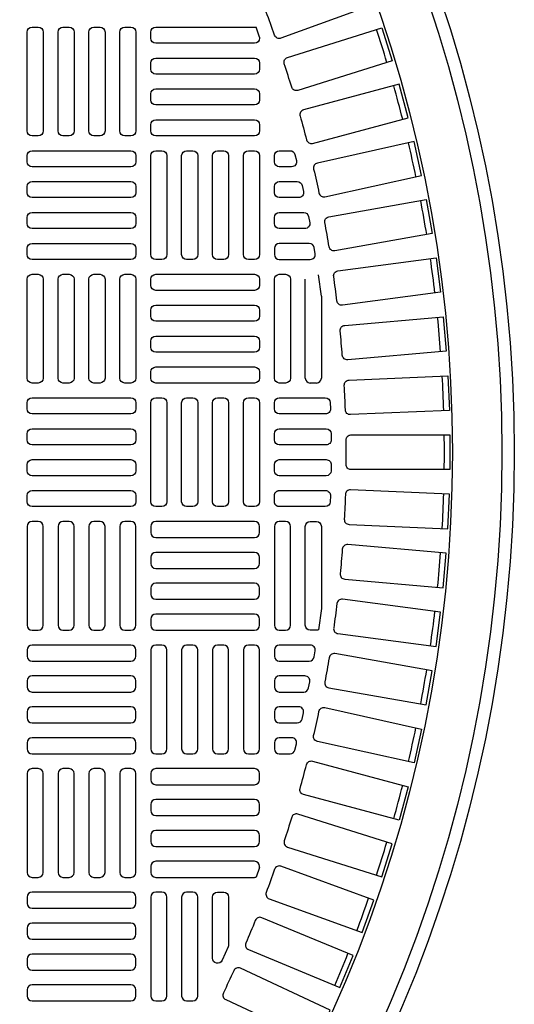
# Model space of a CAD drawing. Extents: x -169 to 6736, y -208 to 3022.
# Tile 631 of 656: x 5977 to 5985, y 1470 to 1486. Entities that reach past the tile are written whole.
import ezdxf

# ---------------------------------------------------------------- set-up
doc = ezdxf.new("R2010")
doc.units = 0
doc.header["$MEASUREMENT"] = 0
doc.layers.add('TANK-MANHOLE-COVER-40', color=2, linetype='CONTINUOUS')
doc.layers.add('TANK-MANHOLE-COVER-HATCH-40', color=252, linetype='CONTINUOUS')

msp = doc.modelspace()

# ---------------------------------------------------------------- linework, layer by layer
at = {"layer": 'TANK-MANHOLE-COVER-40', "color": 4, "linetype": 'Continuous'}
msp.add_circle((5962.40422, 1479.01916), 22.63902, dxfattribs=at)
at = {"layer": 'TANK-MANHOLE-COVER-40', "color": 1, "linetype": 'Continuous'}
msp.add_circle((5962.40422, 1479.01916), 22.44094, dxfattribs=at)
at = {"layer": 'TANK-MANHOLE-COVER-40', "color": 2, "linetype": 'Continuous'}
msp.add_circle((5962.40422, 1479.01916), 21.65354, dxfattribs=at)
at = {"layer": 'TANK-MANHOLE-COVER-HATCH-40', "linetype": 'Continuous'}
for p, q in [((5980.9869, 1485.63251), (5980.93104, 1485.78741)), ((5981.97115, 1481.50665), (5981.9249, 1481.84679)), ((5980.9869, 1472.40581), (5980.93104, 1472.2509))]:
    msp.add_line(p, q, dxfattribs=at)
for points in [[(5981.22724, 1485.66152, 0.00491171), (5981.09311, 1486.03002, -0.41709369), (5981.13991, 1486.13167), (5982.62065, 1486.67061), (5982.80916, 1486.15267), (5981.32842, 1485.61373, -0.41709369), (5981.22724, 1485.66152)], [(5980.9869, 1485.63251), (5980.9869, 1485.61365, -0.41421356), (5980.90816, 1485.53491), (5979.33336, 1485.53491, -0.41421356), (5979.25462, 1485.61365), (5979.25462, 1485.71207, -0.41421356), (5979.33336, 1485.79081), (5980.90816, 1485.79081, -0.07385003), (5980.93104, 1485.78741, -0.07385003)], [(5981.49906, 1484.83414, 0.00491171), (5981.38113, 1485.20815, -0.41709369), (5981.43232, 1485.30766), (5982.93516, 1485.7815), (5983.1009, 1485.25583), (5981.59806, 1484.78199, -0.41709369), (5981.49906, 1484.83414)], [(5981.73453, 1483.99571, 0.41709369), (5981.83116, 1483.93928), (5983.35324, 1484.34712), (5983.21058, 1484.87952), (5981.68851, 1484.47168, 0.41709369), (5981.63303, 1484.3745, -0.00491171), (5981.73453, 1483.99571)], [(5981.93321, 1483.14779, 0.41709369), (5982.02729, 1483.08721), (5983.5657, 1483.42826), (5983.44641, 1483.96638), (5981.90799, 1483.62532, 0.41709369), (5981.84833, 1483.53065, -0.00491171), (5981.93321, 1483.14779)], [(5982.09471, 1482.29202, 0.00491171), (5982.02661, 1482.67822, -0.41709369), (5982.09034, 1482.7702), (5983.64217, 1483.04382), (5983.73788, 1482.50102), (5982.18605, 1482.22739, -0.41709369), (5982.09471, 1482.29202)], [(5982.21873, 1481.43002, 0.00491171), (5982.16754, 1481.81882, -0.41709369), (5982.23522, 1481.90793), (5983.79751, 1482.11361), (5983.86946, 1481.56714), (5982.30717, 1481.36146, -0.41709369), (5982.21873, 1481.43002)], [(5982.30503, 1480.56343, 0.00491171), (5982.27085, 1480.95409, -0.41709369), (5982.34236, 1481.04016), (5983.91213, 1481.1775), (5983.96017, 1480.62842), (5982.39039, 1480.49108, -0.41709369), (5982.30503, 1480.56343)], [(5982.36389, 1479.21524, -0.41709369), (5982.44263, 1479.29475), (5984.0184, 1479.29475), (5984.0184, 1478.74357), (5982.44263, 1478.74357, -0.41709369), (5982.36389, 1478.82308, 0.00491171), (5982.36389, 1479.21524)], [(5982.30503, 1477.47489, -0.00491171), (5982.27085, 1477.08423, 0.41709369), (5982.34236, 1476.99816), (5983.91213, 1476.86082), (5983.96017, 1477.4099), (5982.39039, 1477.54724, 0.41709369), (5982.30503, 1477.47489)], [(5982.21873, 1476.6083, -0.00491171), (5982.16754, 1476.2195, 0.41709369), (5982.23522, 1476.13039), (5983.79751, 1475.92471), (5983.86946, 1476.47118), (5982.30717, 1476.67686, 0.41709369), (5982.21873, 1476.6083)], [(5982.09471, 1475.7463, -0.00491171), (5982.02661, 1475.3601, 0.41709369), (5982.09034, 1475.26812), (5983.64217, 1474.99449), (5983.73788, 1475.5373), (5982.18605, 1475.81093, 0.41709369), (5982.09471, 1475.7463)], [(5981.93321, 1474.89053, -0.41709369), (5982.02729, 1474.95111), (5983.5657, 1474.61005), (5983.44641, 1474.07194), (5981.90799, 1474.413, -0.41709369), (5981.84833, 1474.50767, 0.00491171), (5981.93321, 1474.89053)], [(5981.73453, 1474.04261, -0.41709369), (5981.83116, 1474.09904), (5983.35324, 1473.6912), (5983.21058, 1473.1588), (5981.68851, 1473.56664, -0.41709369), (5981.63303, 1473.66382, 0.00491171), (5981.73453, 1474.04261)], [(5981.49906, 1473.20417, -0.00491171), (5981.38113, 1472.83017, 0.41709369), (5981.43232, 1472.73066), (5982.93516, 1472.25682), (5983.1009, 1472.78249), (5981.59806, 1473.25633, 0.41709369), (5981.49906, 1473.20417)], [(5981.22724, 1472.3768, -0.00491171), (5981.09311, 1472.0083, 0.41709369), (5981.13991, 1471.90665), (5982.62065, 1471.36771), (5982.80916, 1471.88565), (5981.32842, 1472.42459, 0.41709369), (5981.22724, 1472.3768)], [(5980.49477, 1471.17587, -0.10680341), (5980.48775, 1471.14337), (5980.38933, 1470.92624, -0.80700564), (5980.23887, 1470.95875), (5980.23887, 1471.93255, -0.41421356), (5980.31761, 1472.01129), (5980.31761, 1472.01129), (5980.41603, 1472.01129, -0.41421356), (5980.49477, 1471.93255), (5980.49477, 1471.93255), (5980.49477, 1471.15886)], [(5980.91959, 1471.56208, -0.00491171), (5980.76952, 1471.19977, 0.41709369), (5980.81183, 1471.09618), (5982.26765, 1470.49316), (5982.47858, 1471.00239), (5981.02276, 1471.60541, 0.41709369), (5980.91959, 1471.56208)], [(5980.57669, 1470.76155, -0.00491171), (5980.41096, 1470.40613, 0.41709369), (5980.44871, 1470.30079), (5981.87685, 1469.63485), (5982.10979, 1470.13438), (5980.68165, 1470.80033, 0.41709369), (5980.57669, 1470.76155)]]:
    msp.add_lwpolyline(points, format="xyb", dxfattribs=at)
at = {"layer": 'TANK-MANHOLE-COVER-HATCH-40', "linetype": 'Continuous', "flags": 128}
for points in [[(5977.36485, 1484.05853, -0.41421356), (5977.28611, 1484.13727), (5977.28611, 1485.71207, -0.41421356), (5977.36485, 1485.79081), (5977.46328, 1485.79081, -0.41421356), (5977.54202, 1485.71207), (5977.54202, 1484.13727, -0.41421356), (5977.46328, 1484.05853)], [(5977.85698, 1484.05853, -0.41421356), (5977.77824, 1484.13727), (5977.77824, 1485.71207, -0.41421356), (5977.85698, 1485.79081), (5977.9554, 1485.79081, -0.41421356), (5978.03414, 1485.71207), (5978.03414, 1484.13727, -0.41421356), (5977.9554, 1484.05853)], [(5978.34911, 1484.05853, -0.41421356), (5978.27037, 1484.13727), (5978.27037, 1485.71207, -0.41421356), (5978.34911, 1485.79081), (5978.44753, 1485.79081, -0.41421356), (5978.52627, 1485.71207), (5978.52627, 1484.13727, -0.41421356), (5978.44753, 1484.05853)], [(5978.84123, 1484.05853, -0.41421356), (5978.76249, 1484.13727), (5978.76249, 1485.71207, -0.41421356), (5978.84123, 1485.79081), (5978.93966, 1485.79081, -0.41421356), (5979.0184, 1485.71207), (5979.0184, 1484.13727, -0.41421356), (5978.93966, 1484.05853)], [(5977.28611, 1483.74357, -0.41421356), (5977.36485, 1483.82231), (5978.93966, 1483.82231, -0.41421356), (5979.0184, 1483.74357), (5979.0184, 1483.64514, -0.41421356), (5978.93966, 1483.5664), (5977.36485, 1483.5664, -0.41421356), (5977.28611, 1483.64514)], [(5979.33336, 1482.09003, -0.41421356), (5979.25462, 1482.16877), (5979.25462, 1483.74357, -0.41421356), (5979.33336, 1483.82231), (5979.43178, 1483.82231, -0.41421356), (5979.51052, 1483.74357), (5979.51052, 1482.16877, -0.41421356), (5979.43178, 1482.09003)], [(5979.82548, 1482.09003, -0.41421356), (5979.74674, 1482.16877), (5979.74674, 1483.74357, -0.41421356), (5979.82548, 1483.82231), (5979.92391, 1483.82231, -0.41421356), (5980.00265, 1483.74357), (5980.00265, 1482.16877, -0.41421356), (5979.92391, 1482.09003)], [(5980.31761, 1482.09003, -0.41421356), (5980.23887, 1482.16877), (5980.23887, 1483.74357, -0.41421356), (5980.31761, 1483.82231), (5980.41603, 1483.82231, -0.41421356), (5980.49477, 1483.74357), (5980.49477, 1482.16877, -0.41421356), (5980.41603, 1482.09003)], [(5980.80974, 1482.09003, -0.41421356), (5980.731, 1482.16877), (5980.731, 1483.74357, -0.41421356), (5980.80974, 1483.82231), (5980.90816, 1483.82231, -0.41421356), (5980.9869, 1483.74357), (5980.9869, 1482.16877, -0.41421356), (5980.90816, 1482.09003)], [(5977.28611, 1483.25144, -0.41421356), (5977.36485, 1483.33018), (5978.93966, 1483.33018, -0.41421356), (5979.0184, 1483.25144), (5979.0184, 1483.15302, -0.41421356), (5978.93966, 1483.07428), (5977.36485, 1483.07428, -0.41421356), (5977.28611, 1483.15302)], [(5977.28611, 1482.75932, -0.41421356), (5977.36485, 1482.83806), (5978.93966, 1482.83806, -0.41421356), (5979.0184, 1482.75932), (5979.0184, 1482.66089, -0.41421356), (5978.93966, 1482.58215), (5977.36485, 1482.58215, -0.41421356), (5977.28611, 1482.66089)], [(5977.28611, 1482.26719, -0.41421356), (5977.36485, 1482.34593), (5978.93966, 1482.34593, -0.41421356), (5979.0184, 1482.26719), (5979.0184, 1482.16877, -0.41421356), (5978.93966, 1482.09003), (5977.36485, 1482.09003, -0.41421356), (5977.28611, 1482.16877)], [(5977.36485, 1480.12152, -0.41421356), (5977.28611, 1480.20026), (5977.28611, 1481.77506, -0.41421356), (5977.36485, 1481.85381), (5977.46328, 1481.85381, -0.41421356), (5977.54202, 1481.77506), (5977.54202, 1480.20026, -0.41421356), (5977.46328, 1480.12152)], [(5977.85698, 1480.12152, -0.41421356), (5977.77824, 1480.20026), (5977.77824, 1481.77506, -0.41421356), (5977.85698, 1481.85381), (5977.9554, 1481.85381, -0.41421356), (5978.03414, 1481.77506), (5978.03414, 1480.20026, -0.41421356), (5977.9554, 1480.12152)], [(5978.34911, 1480.12152, -0.41421356), (5978.27037, 1480.20026), (5978.27037, 1481.77506, -0.41421356), (5978.34911, 1481.85381), (5978.44753, 1481.85381, -0.41421356), (5978.52627, 1481.77506), (5978.52627, 1480.20026, -0.41421356), (5978.44753, 1480.12152)], [(5978.84123, 1480.12152, -0.41421356), (5978.76249, 1480.20026), (5978.76249, 1481.77506, -0.41421356), (5978.84123, 1481.85381), (5978.93966, 1481.85381, -0.41421356), (5979.0184, 1481.77506), (5979.0184, 1480.20026, -0.41421356), (5978.93966, 1480.12152)], [(5980.9869, 1481.67664, -0.41421356), (5980.90816, 1481.5979), (5979.33336, 1481.5979, -0.41421356), (5979.25462, 1481.67664), (5979.25462, 1481.77506, -0.41421356), (5979.33336, 1481.85381), (5980.90816, 1481.85381, -0.41421356), (5980.9869, 1481.77506)], [(5980.9869, 1481.18451, -0.41421356), (5980.90816, 1481.10577), (5979.33336, 1481.10577, -0.41421356), (5979.25462, 1481.18451), (5979.25462, 1481.28294, -0.41421356), (5979.33336, 1481.36168), (5980.90816, 1481.36168, -0.41421356), (5980.9869, 1481.28294)], [(5980.9869, 1480.69239, -0.41421356), (5980.90816, 1480.61365), (5979.33336, 1480.61365, -0.41421356), (5979.25462, 1480.69239), (5979.25462, 1480.79081, -0.41421356), (5979.33336, 1480.86955), (5980.90816, 1480.86955, -0.41421356), (5980.9869, 1480.79081)], [(5980.9869, 1480.20026, -0.41421356), (5980.90816, 1480.12152), (5979.33336, 1480.12152, -0.41421356), (5979.25462, 1480.20026), (5979.25462, 1480.29869, -0.41421356), (5979.33336, 1480.37743), (5980.90816, 1480.37743, -0.41421356), (5980.9869, 1480.29869)], [(5977.28611, 1479.80656, -0.41421356), (5977.36485, 1479.8853), (5978.93966, 1479.8853, -0.41421356), (5979.0184, 1479.80656), (5979.0184, 1479.70814, -0.41421356), (5978.93966, 1479.6294), (5977.36485, 1479.6294, -0.41421356), (5977.28611, 1479.70814)], [(5979.33336, 1478.15302, -0.41421356), (5979.25462, 1478.23176), (5979.25462, 1479.80656, -0.41421356), (5979.33336, 1479.8853), (5979.43178, 1479.8853, -0.41421356), (5979.51052, 1479.80656), (5979.51052, 1478.23176, -0.41421356), (5979.43178, 1478.15302)], [(5979.82548, 1478.15302, -0.41421356), (5979.74674, 1478.23176), (5979.74674, 1479.80656, -0.41421356), (5979.82548, 1479.8853), (5979.92391, 1479.8853, -0.41421356), (5980.00265, 1479.80656), (5980.00265, 1478.23176, -0.41421356), (5979.92391, 1478.15302)], [(5980.31761, 1478.15302, -0.41421356), (5980.23887, 1478.23176), (5980.23887, 1479.80656, -0.41421356), (5980.31761, 1479.8853), (5980.41603, 1479.8853, -0.41421356), (5980.49477, 1479.80656), (5980.49477, 1478.23176, -0.41421356), (5980.41603, 1478.15302)], [(5980.80974, 1478.15302, -0.41421356), (5980.731, 1478.23176), (5980.731, 1479.80656, -0.41421356), (5980.80974, 1479.8853), (5980.90816, 1479.8853, -0.41421356), (5980.9869, 1479.80656), (5980.9869, 1478.23176, -0.41421356), (5980.90816, 1478.15302)], [(5977.28611, 1479.31443, -0.41421356), (5977.36485, 1479.39318), (5978.93966, 1479.39318, -0.41421356), (5979.0184, 1479.31443), (5979.0184, 1479.21601, -0.41421356), (5978.93966, 1479.13727), (5977.36485, 1479.13727, -0.41421356), (5977.28611, 1479.21601)], [(5977.28611, 1478.82231, -0.41421356), (5977.36485, 1478.90105), (5978.93966, 1478.90105, -0.41421356), (5979.0184, 1478.82231), (5979.0184, 1478.72388, -0.41421356), (5978.93966, 1478.64514), (5977.36485, 1478.64514, -0.41421356), (5977.28611, 1478.72388)], [(5977.28611, 1478.33018, -0.41421356), (5977.36485, 1478.40892), (5978.93966, 1478.40892, -0.41421356), (5979.0184, 1478.33018), (5979.0184, 1478.23176, -0.41421356), (5978.93966, 1478.15302), (5977.36485, 1478.15302, -0.41421356), (5977.28611, 1478.23176)], [(5977.36485, 1477.9168, 0.41421356), (5977.28611, 1477.83806), (5977.28611, 1476.26325, 0.41421356), (5977.36485, 1476.18451), (5977.46328, 1476.18451, 0.41421356), (5977.54202, 1476.26325), (5977.54202, 1477.83806, 0.41421356), (5977.46328, 1477.9168)], [(5977.85698, 1477.9168, 0.41421356), (5977.77824, 1477.83806), (5977.77824, 1476.26325, 0.41421356), (5977.85698, 1476.18451), (5977.9554, 1476.18451, 0.41421356), (5978.03414, 1476.26325), (5978.03414, 1477.83806, 0.41421356), (5977.9554, 1477.9168)], [(5978.34911, 1477.9168, 0.41421356), (5978.27037, 1477.83806), (5978.27037, 1476.26325, 0.41421356), (5978.34911, 1476.18451), (5978.44753, 1476.18451, 0.41421356), (5978.52627, 1476.26325), (5978.52627, 1477.83806, 0.41421356), (5978.44753, 1477.9168)], [(5978.84123, 1477.9168, 0.41421356), (5978.76249, 1477.83806), (5978.76249, 1476.26325, 0.41421356), (5978.84123, 1476.18451), (5978.93966, 1476.18451, 0.41421356), (5979.0184, 1476.26325), (5979.0184, 1477.83806, 0.41421356), (5978.93966, 1477.9168)], [(5980.9869, 1477.83806, 0.41421356), (5980.90816, 1477.9168), (5979.33336, 1477.9168, 0.41421356), (5979.25462, 1477.83806), (5979.25462, 1477.73963, 0.41421356), (5979.33336, 1477.66089), (5980.90816, 1477.66089, 0.41421356), (5980.9869, 1477.73963)], [(5980.9869, 1477.34593, 0.41421356), (5980.90816, 1477.42467), (5979.33336, 1477.42467, 0.41421356), (5979.25462, 1477.34593), (5979.25462, 1477.24751, 0.41421356), (5979.33336, 1477.16877), (5980.90816, 1477.16877, 0.41421356), (5980.9869, 1477.24751)], [(5980.9869, 1476.85381, 0.41421356), (5980.90816, 1476.93255), (5979.33336, 1476.93255, 0.41421356), (5979.25462, 1476.85381), (5979.25462, 1476.75538, 0.41421356), (5979.33336, 1476.67664), (5980.90816, 1476.67664, 0.41421356), (5980.9869, 1476.75538)], [(5980.9869, 1476.36168, 0.41421356), (5980.90816, 1476.44042), (5979.33336, 1476.44042, 0.41421356), (5979.25462, 1476.36168), (5979.25462, 1476.26325, 0.41421356), (5979.33336, 1476.18451), (5980.90816, 1476.18451, 0.41421356), (5980.9869, 1476.26325)], [(5977.28611, 1475.77113, 0.41421356), (5977.36485, 1475.69239), (5978.93966, 1475.69239, 0.41421356), (5979.0184, 1475.77113), (5979.0184, 1475.86955, 0.41421356), (5978.93966, 1475.94829), (5977.36485, 1475.94829, 0.41421356), (5977.28611, 1475.86955)], [(5979.33336, 1475.94829, 0.41421356), (5979.25462, 1475.86955), (5979.25462, 1474.29475, 0.41421356), (5979.33336, 1474.21601), (5979.43178, 1474.21601, 0.41421356), (5979.51052, 1474.29475), (5979.51052, 1475.86955, 0.41421356), (5979.43178, 1475.94829)], [(5979.82548, 1475.94829, 0.41421356), (5979.74674, 1475.86955), (5979.74674, 1474.29475, 0.41421356), (5979.82548, 1474.21601), (5979.92391, 1474.21601, 0.41421356), (5980.00265, 1474.29475), (5980.00265, 1475.86955, 0.41421356), (5979.92391, 1475.94829)], [(5980.31761, 1475.94829, 0.41421356), (5980.23887, 1475.86955), (5980.23887, 1474.29475, 0.41421356), (5980.31761, 1474.21601), (5980.41603, 1474.21601, 0.41421356), (5980.49477, 1474.29475), (5980.49477, 1475.86955, 0.41421356), (5980.41603, 1475.94829)], [(5980.80974, 1475.94829, 0.41421356), (5980.731, 1475.86955), (5980.731, 1474.29475, 0.41421356), (5980.80974, 1474.21601), (5980.90816, 1474.21601, 0.41421356), (5980.9869, 1474.29475), (5980.9869, 1475.86955, 0.41421356), (5980.90816, 1475.94829)], [(5977.28611, 1475.279, 0.41421356), (5977.36485, 1475.20026), (5978.93966, 1475.20026, 0.41421356), (5979.0184, 1475.279), (5979.0184, 1475.37743, 0.41421356), (5978.93966, 1475.45617), (5977.36485, 1475.45617, 0.41421356), (5977.28611, 1475.37743)], [(5977.28611, 1474.78688, 0.41421356), (5977.36485, 1474.70814), (5978.93966, 1474.70814, 0.41421356), (5979.0184, 1474.78688), (5979.0184, 1474.8853, 0.41421356), (5978.93966, 1474.96404), (5977.36485, 1474.96404, 0.41421356), (5977.28611, 1474.8853)], [(5977.28611, 1474.29475, 0.41421356), (5977.36485, 1474.21601), (5978.93966, 1474.21601, 0.41421356), (5979.0184, 1474.29475), (5979.0184, 1474.39318, 0.41421356), (5978.93966, 1474.47192), (5977.36485, 1474.47192, 0.41421356), (5977.28611, 1474.39318)], [(5977.36485, 1473.97979, 0.41421356), (5977.28611, 1473.90105), (5977.28611, 1472.32625, 0.41421356), (5977.36485, 1472.24751), (5977.46328, 1472.24751, 0.41421356), (5977.54202, 1472.32625), (5977.54202, 1473.90105, 0.41421356), (5977.46328, 1473.97979)], [(5977.85698, 1473.97979, 0.41421356), (5977.77824, 1473.90105), (5977.77824, 1472.32625, 0.41421356), (5977.85698, 1472.24751), (5977.9554, 1472.24751, 0.41421356), (5978.03414, 1472.32625), (5978.03414, 1473.90105, 0.41421356), (5977.9554, 1473.97979)], [(5978.34911, 1473.97979, 0.41421356), (5978.27037, 1473.90105), (5978.27037, 1472.32625, 0.41421356), (5978.34911, 1472.24751), (5978.44753, 1472.24751, 0.41421356), (5978.52627, 1472.32625), (5978.52627, 1473.90105, 0.41421356), (5978.44753, 1473.97979)], [(5978.84123, 1473.97979, 0.41421356), (5978.76249, 1473.90105), (5978.76249, 1472.32625, 0.41421356), (5978.84123, 1472.24751), (5978.93966, 1472.24751, 0.41421356), (5979.0184, 1472.32625), (5979.0184, 1473.90105, 0.41421356), (5978.93966, 1473.97979)], [(5980.9869, 1473.90105, 0.41421356), (5980.90816, 1473.97979), (5979.33336, 1473.97979, 0.41421356), (5979.25462, 1473.90105), (5979.25462, 1473.80262, 0.41421356), (5979.33336, 1473.72388), (5980.90816, 1473.72388, 0.41421356), (5980.9869, 1473.80262)], [(5980.9869, 1473.40892, 0.41421356), (5980.90816, 1473.48766), (5979.33336, 1473.48766, 0.41421356), (5979.25462, 1473.40892), (5979.25462, 1473.3105, 0.41421356), (5979.33336, 1473.23176), (5980.90816, 1473.23176, 0.41421356), (5980.9869, 1473.3105)], [(5980.9869, 1472.9168, 0.41421356), (5980.90816, 1472.99554), (5979.33336, 1472.99554, 0.41421356), (5979.25462, 1472.9168), (5979.25462, 1472.81837, 0.41421356), (5979.33336, 1472.73963), (5980.90816, 1472.73963, 0.41421356), (5980.9869, 1472.81837)], [(5977.28611, 1471.83412, 0.41421356), (5977.36485, 1471.75538), (5978.93966, 1471.75538, 0.41421356), (5979.0184, 1471.83412), (5979.0184, 1471.93255, 0.41421356), (5978.93966, 1472.01129), (5977.36485, 1472.01129, 0.41421356), (5977.28611, 1471.93255)], [(5977.28611, 1471.34199, 0.41421356), (5977.36485, 1471.26325), (5978.93966, 1471.26325, 0.41421356), (5979.0184, 1471.34199), (5979.0184, 1471.44042, 0.41421356), (5978.93966, 1471.51916), (5977.36485, 1471.51916, 0.41421356), (5977.28611, 1471.44042)], [(5977.28611, 1470.84987, 0.41421356), (5977.36485, 1470.77113), (5978.93966, 1470.77113, 0.41421356), (5979.0184, 1470.84987), (5979.0184, 1470.94829, 0.41421356), (5978.93966, 1471.02703), (5977.36485, 1471.02703, 0.41421356), (5977.28611, 1470.94829)], [(5977.28611, 1470.35774, 0.41421356), (5977.36485, 1470.279), (5978.93966, 1470.279, 0.41421356), (5979.0184, 1470.35774), (5979.0184, 1470.45617, 0.41421356), (5978.93966, 1470.53491), (5977.36485, 1470.53491, 0.41421356), (5977.28611, 1470.45617)]]:
    msp.add_lwpolyline(points, format="xyb", close=True, dxfattribs=at)
at = {"layer": 'TANK-MANHOLE-COVER-HATCH-40', "linetype": 'Continuous'}
for points in [[(5980.9869, 1485.12152, -0.41421356), (5980.90816, 1485.04278), (5979.33336, 1485.04278, -0.41421356), (5979.25462, 1485.12152), (5979.25462, 1485.21995, -0.41421356), (5979.33336, 1485.29869), (5980.90816, 1485.29869, -0.41421356), (5980.9869, 1485.21995)], [(5980.9869, 1484.6294, -0.41421356), (5980.90816, 1484.55066), (5979.33336, 1484.55066, -0.41421356), (5979.25462, 1484.6294), (5979.25462, 1484.72782, -0.41421356), (5979.33336, 1484.80656), (5980.90816, 1484.80656, -0.41421356), (5980.9869, 1484.72782)], [(5980.9869, 1484.13727, -0.41421356), (5980.90816, 1484.05853), (5979.33336, 1484.05853, -0.41421356), (5979.25462, 1484.13727), (5979.25462, 1484.23569, -0.41421356), (5979.33336, 1484.31443), (5980.90816, 1484.31443, -0.41421356), (5980.9869, 1484.23569)], [(5981.30186, 1483.82231), (5981.47304, 1483.82231, -0.34573684), (5981.54954, 1483.76223), (5981.57355, 1483.66381, -0.48617467), (5981.49706, 1483.5664), (5981.30186, 1483.5664), (5981.30186, 1483.5664, -0.41421356), (5981.22312, 1483.64514), (5981.22312, 1483.74357), (5981.22312, 1483.74357, -0.41421356)], [(5981.30186, 1483.33018), (5981.58827, 1483.33018, -0.35291937), (5981.66522, 1483.26814), (5981.68658, 1483.16972, -0.47828469), (5981.60963, 1483.07428), (5981.30186, 1483.07428), (5981.30186, 1483.07428, -0.41421356), (5981.22312, 1483.15302), (5981.22312, 1483.25144), (5981.22312, 1483.25144, -0.41421356)], [(5981.30186, 1482.83806), (5981.69025, 1482.83806, -0.36009445), (5981.7676, 1482.77405), (5981.78635, 1482.67563, -0.47048611), (5981.709, 1482.58215), (5981.30186, 1482.58215, -0.41421356), (5981.22312, 1482.66089), (5981.22312, 1482.75932), (5981.22312, 1482.75932, -0.41421356)], [(5981.22312, 1482.26719), (5981.22312, 1482.26719), (5981.22312, 1482.16877, 0.41421356), (5981.30186, 1482.09003), (5981.79538, 1482.09003, 0.46277143), (5981.87308, 1482.18154), (5981.8569, 1482.27996, 0.36726762), (5981.7792, 1482.34593), (5981.30186, 1482.34593, 0.41421356)], [(5981.30186, 1480.12152, -0.41421356), (5981.22312, 1480.20026), (5981.22312, 1481.77506, -0.41421356), (5981.30186, 1481.85381), (5981.40029, 1481.85381, -0.41421356), (5981.47903, 1481.77506), (5981.47903, 1480.20026, -0.41421356), (5981.40029, 1480.12152)], [(5983.9858, 1480.23728), (5984.00985, 1479.68663), (5982.43558, 1479.61789, -0.41709369), (5982.35345, 1479.6939, 0.00491171), (5982.33634, 1480.08568, -0.41709369), (5982.41153, 1480.16855)], [(5982.03745, 1479.6294), (5981.30186, 1479.6294, -0.41421356), (5981.22312, 1479.70814), (5981.22312, 1479.80656, -0.41421356), (5981.30186, 1479.8853), (5982.03376, 1479.8853, -0.40329122), (5982.11245, 1479.80951), (5982.11613, 1479.71108, -0.20378141), (5982.09416, 1479.65351, -0.20378141)], [(5982.04855, 1479.13727), (5981.30186, 1479.13727, -0.41421356), (5981.22312, 1479.21601), (5981.22312, 1479.31443, -0.41421356), (5981.30186, 1479.39318), (5982.04732, 1479.39318, -0.41056424), (5982.12606, 1479.31542), (5982.12728, 1479.21699, -0.20053403), (5982.10457, 1479.16068, -0.20053403)], [(5982.04969, 1478.90105, -0.41977873), (5982.12842, 1478.82082), (5982.12655, 1478.72239, -0.40867021), (5982.04783, 1478.64514), (5981.30186, 1478.64514), (5981.30186, 1478.64514, -0.41421356), (5981.22312, 1478.72388), (5981.22312, 1478.82231), (5981.22312, 1478.82231, -0.41421356), (5981.30186, 1478.90105)], [(5981.29031, 1478.15387), (5981.2865, 1478.15453), (5981.28273, 1478.15538), (5981.279, 1478.15641), (5981.27533, 1478.15762), (5981.27173, 1478.15901), (5981.2682, 1478.16058), (5981.26474, 1478.16232), (5981.26138, 1478.16422), (5981.25812, 1478.16629), (5981.25496, 1478.16851), (5981.25191, 1478.17089), (5981.24898, 1478.17342), (5981.24618, 1478.17608), (5981.24352, 1478.17888), (5981.24099, 1478.18181), (5981.23862, 1478.18485), (5981.23639, 1478.18801), (5981.23432, 1478.19128), (5981.23242, 1478.19464), (5981.23068, 1478.19809), (5981.22912, 1478.20163), (5981.22772, 1478.20523), (5981.22651, 1478.2089), (5981.22548, 1478.21263), (5981.22463, 1478.2164), (5981.22397, 1478.2202), (5981.2235, 1478.22404), (5981.22322, 1478.22789), (5981.22312, 1478.23176), (5981.22312, 1478.33018), (5981.22322, 1478.33405), (5981.2235, 1478.3379), (5981.22397, 1478.34174), (5981.22463, 1478.34554), (5981.22548, 1478.34932), (5981.22651, 1478.35304), (5981.22772, 1478.35671), (5981.22912, 1478.36032), (5981.23068, 1478.36385), (5981.23242, 1478.3673), (5981.23432, 1478.37066), (5981.23639, 1478.37393), (5981.23862, 1478.37709), (5981.24099, 1478.38014), (5981.24352, 1478.38306), (5981.24618, 1478.38586), (5981.24898, 1478.38853), (5981.25191, 1478.39105), (5981.25496, 1478.39343), (5981.25812, 1478.39565), (5981.26138, 1478.39772), (5981.26474, 1478.39963), (5981.2682, 1478.40136), (5981.27173, 1478.40293), (5981.27533, 1478.40432), (5981.279, 1478.40553), (5981.28273, 1478.40656), (5981.2865, 1478.40741), (5981.29031, 1478.40807), (5981.29414, 1478.40854), (5981.298, 1478.40883), (5981.30186, 1478.40892), (5982.03745, 1478.40892, -0.42522092), (5982.11613, 1478.32724), (5982.11245, 1478.22881, -0.40329122), (5982.03376, 1478.15302), (5981.30186, 1478.15302), (5981.298, 1478.15311), (5981.29414, 1478.1534)], [(5983.9858, 1477.80103), (5984.00985, 1478.35169), (5982.43558, 1478.42042, 0.41709369), (5982.35345, 1478.34442, -0.00491171), (5982.33634, 1477.95264, 0.41709369), (5982.41153, 1477.86977)], [(5981.30186, 1477.9168, 0.41421356), (5981.22312, 1477.83806), (5981.22312, 1476.26325, 0.41421356), (5981.30186, 1476.18451), (5981.40029, 1476.18451, 0.41421356), (5981.47903, 1476.26325), (5981.47903, 1477.83806, 0.41421356), (5981.40029, 1477.9168)], [(5981.9249, 1476.19153, -0.10672862), (5981.89241, 1476.18451), (5981.89241, 1476.18451), (5981.79399, 1476.18451, -0.41421356), (5981.71525, 1476.26325), (5981.71525, 1476.26325), (5981.71525, 1477.83806, -0.41421356), (5981.79399, 1477.9168), (5981.79399, 1477.9168), (5981.89241, 1477.9168, -0.41421356), (5981.97115, 1477.83806), (5981.97115, 1477.83806), (5981.97115, 1476.53167)], [(5981.79538, 1475.94829), (5981.30186, 1475.94829, 0.41421356), (5981.22312, 1475.86955), (5981.22312, 1475.77113), (5981.22312, 1475.77113, 0.41421356), (5981.30186, 1475.69239), (5981.7792, 1475.69239, 0.36726762), (5981.8569, 1475.75836), (5981.87308, 1475.85678, 0.46277143)], [(5981.30186, 1475.45617, 0.41421356), (5981.22312, 1475.37743), (5981.22312, 1475.279), (5981.22312, 1475.279, 0.41421356), (5981.30186, 1475.20026), (5981.69025, 1475.20026, 0.36009445), (5981.7676, 1475.26427), (5981.78635, 1475.36269, 0.47048611), (5981.709, 1475.45617)], [(5981.60963, 1474.96404), (5981.30186, 1474.96404), (5981.30186, 1474.96404, 0.41421356), (5981.22312, 1474.8853), (5981.22312, 1474.78688), (5981.22312, 1474.78688, 0.41421356), (5981.30186, 1474.70814), (5981.58827, 1474.70814, 0.35291937), (5981.66522, 1474.77018), (5981.68658, 1474.8686, 0.47828469)], [(5981.49706, 1474.47192), (5981.30186, 1474.47192), (5981.30186, 1474.47192, 0.41421356), (5981.22312, 1474.39318), (5981.22312, 1474.29475), (5981.22312, 1474.29475, 0.41421356), (5981.30186, 1474.21601), (5981.47304, 1474.21601, 0.34573684), (5981.54954, 1474.27609), (5981.57355, 1474.37451, 0.48617467)], [(5979.33336, 1472.01129, 0.41421356), (5979.25462, 1471.93255), (5979.25462, 1470.35774, 0.41421356), (5979.33336, 1470.279), (5979.43178, 1470.279, 0.41421356), (5979.51052, 1470.35774), (5979.51052, 1471.93255, 0.41421356), (5979.43178, 1472.01129)], [(5979.82548, 1472.01129, 0.41421356), (5979.74674, 1471.93255), (5979.74674, 1470.35774, 0.41421356), (5979.82548, 1470.279), (5979.92391, 1470.279, 0.41421356), (5980.00265, 1470.35774), (5980.00265, 1471.93255, 0.41421356), (5979.92391, 1472.01129)]]:
    msp.add_lwpolyline(points, format="xyb", close=True, dxfattribs=at)
for points in [[(5981.71525, 1480.20026), (5981.71525, 1481.77506), (5981.71525, 1481.77506)], [(5981.97115, 1481.50665), (5981.97115, 1480.20026), (5981.97115, 1480.20026)], [(5981.89241, 1480.12152), (5981.79399, 1480.12152), (5981.79399, 1480.12152)]]:
    msp.add_lwpolyline(points, dxfattribs=at)
at = {"layer": 'TANK-MANHOLE-COVER-HATCH-40', "linetype": 'Continuous', "flags": 128}
msp.add_lwpolyline([(5980.9869, 1472.40581), (5980.9869, 1472.42467, 0.41421356), (5980.90816, 1472.50341), (5979.33336, 1472.50341, 0.41421356), (5979.25462, 1472.42467), (5979.25462, 1472.32625, 0.41421356), (5979.33336, 1472.24751), (5980.90816, 1472.24751, 0.07385003), (5980.93104, 1472.2509, 0.07385003)], format="xyb", dxfattribs=at)
at = {"layer": 'TANK-MANHOLE-COVER-HATCH-40', "linetype": 'Continuous'}
for centre, radius, start, end in [((5962.40422, 1479.01916), 21.52559, 16.766426, 18.233574), ((5962.40422, 1479.01916), 21.52559, 14.266426, 15.733574), ((5962.40422, 1479.01916), 21.52559, 11.766426, 13.233574), ((5962.40422, 1479.01916), 21.52559, 9.266426, 10.733574), ((5962.40422, 1479.01916), 21.52559, 6.766426, 8.233574), ((5962.40422, 1479.01916), 21.52559, 4.266426, 5.733574), ((5981.79399, 1480.20026), 0.07874, 180, 270), ((5981.89241, 1480.20026), 0.07874, 270, 0), ((5962.40422, 1479.01916), 21.52559, 1.766426, 3.233574), ((5962.40422, 1479.01916), 21.52559, 359.266426, 0.733574), ((5962.40422, 1479.01916), 21.52559, 356.766426, 358.233574), ((5962.40422, 1479.01916), 21.52559, 354.266426, 355.733574), ((5962.40422, 1479.01916), 21.52559, 351.766426, 353.233574), ((5962.40422, 1479.01916), 21.52559, 349.266426, 350.733574), ((5962.40422, 1479.01916), 21.52559, 346.766426, 348.233574), ((5962.40422, 1479.01916), 21.52559, 344.266426, 345.733574), ((5962.40422, 1479.01916), 21.52559, 341.766426, 343.233574), ((5962.40422, 1479.01916), 21.52559, 339.266426, 340.733574), ((5962.40422, 1479.01916), 21.52559, 336.766426, 338.233574)]:
    msp.add_arc(centre, radius, start, end, dxfattribs=at)

doc.saveas('drawing.dxf')
